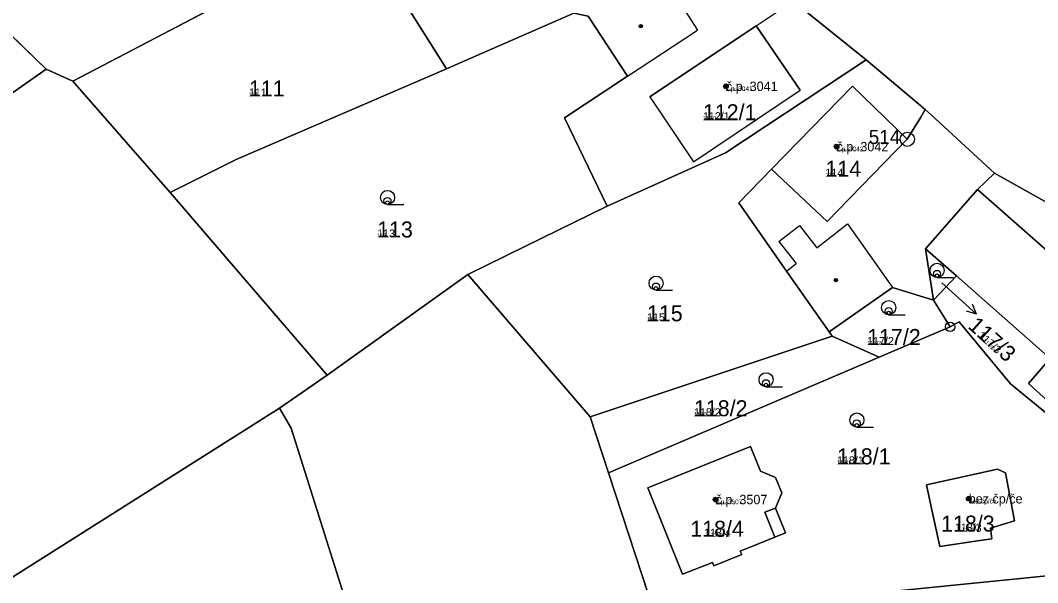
# Model space of a CAD drawing. Extents: x -759873 to -758487, y -975024 to -973516.
# Drawn here: x -759433 to -759325, y -974336.8 to -974277 of the extents above; entities that cross this region are included whole.
import ezdxf

# ---------------------------------------------------------------- set-up
doc = ezdxf.new("R2010")
doc.units = 0
for name, color, linetype in [('KAT_02_hranice parcel', 7, 'Continuous'), ('KAT_03_1000_st čísla parcelní', 7, 'Continuous'), ('KAT_03_1000_čísla parcelní', 7, 'Continuous'), ('KAT_03_1000_čísla popisná', 7, 'Continuous'), ('KAT_03_250_st čísla parcelní', 7, 'Continuous'), ('KAT_03_250_čísla parcelní', 7, 'Continuous'), ('KAT_03_250_čísla popisná', 7, 'Continuous'), ('KAT_03_500_st čísla parcelní', 7, 'Continuous'), ('KAT_03_500_čísla parcelní', 7, 'Continuous'), ('KAT_03_500_čísla popisná', 7, 'Continuous'), ('KAT_04_vnitřní kresba', 7, 'Continuous'), ('KAT_05_1000_značky kultur', 7, 'Continuous'), ('KAT_05_250_značky kultur', 7, 'Continuous'), ('KAT_05_500_značky kultur', 7, 'Continuous'), ('KAT_07_1000_značky budov', 7, 'Continuous'), ('KAT_07_250_značky budov', 7, 'Continuous'), ('KAT_07_500_značky budov', 7, 'Continuous'), ('KAT_11_značky bodu BP', 7, 'Continuous'), ('KAT_12_pomocná šipka', 7, 'Continuous'), ('KAT_14_plocha_budovy', 7, 'Continuous'), ('KAT_14_plocha_pozemek', 7, 'Continuous')]:
    doc.layers.add(name, color=color, linetype=linetype)

msp = doc.modelspace()

# ---------------------------------------------------------------- linework, layer by layer
at = {"layer": 'KAT_02_hranice parcel'}
for p, q in [((-759448.76, -974264.33), (-759430.3, -974282.17)), ((-759427.48, -974283.47), (-759408.33, -974273.42)), ((-759343.18, -974281.19), (-759336.89, -974286.48)), ((-759430.3, -974282.17), (-759427.48, -974283.47)), ((-759427.48, -974283.47), (-759417.12, -974295.3)), ((-759417.12, -974295.3), (-759400.45, -974314.69)), ((-759336.02, -974306.73), (-759336.88, -974301.27)), ((-759336.88, -974301.27), (-759333.59, -974304.16)), ((-759400.45, -974314.69), (-759385.51, -974304.02)), ((-759385.51, -974304.02), (-759372.49, -974319.15)), ((-759333.59, -974304.16), (-759336.02, -974306.73)), ((-759336.02, -974306.73), (-759334.26, -974309.56)), ((-759341.8, -974312.79), (-759334.26, -974309.56)), ((-759372.49, -974319.15), (-759346.77, -974310.56)), ((-759346.77, -974310.56), (-759347.1, -974310.09)), ((-759346.77, -974310.56), (-759341.8, -974312.79)), ((-759341.8, -974312.79), (-759370.55, -974325.1)), ((-759400.45, -974314.69), (-759405.51, -974318.2)), ((-759372.49, -974319.15), (-759370.55, -974325.1)), ((-759370.55, -974325.1), (-759365.6, -974340.22))]:
    msp.add_line(p, q, dxfattribs=at)
for points in [[(-759394.98, -974264.51), (-759391.21, -974270.57), (-759393.71, -974272.68), (-759387.77, -974282.14)], [(-759357.36, -974269.77), (-759350.93, -974274.95), (-759343.18, -974281.19)], [(-759387.77, -974282.14), (-759384.06, -974280.53), (-759374.24, -974276.25)], [(-759374.24, -974276.25), (-759372.72, -974276.55), (-759368.52, -974282.94), (-759375.24, -974287.36), (-759370.69, -974296.74)], [(-759370.69, -974296.74), (-759358.13, -974291.06), (-759343.18, -974281.19)], [(-759430.3, -974282.17), (-759446.67, -974293.65), (-759447.61, -974294.52)], [(-759417.12, -974295.3), (-759410.1, -974291.79), (-759387.77, -974282.14)], [(-759336.89, -974286.48), (-759337.38, -974287.29), (-759338.8, -974289.64), (-759344.61, -974283.98), (-759353.22, -974292.82), (-759356.71, -974296.4), (-759351.63, -974303.64), (-759347.1, -974310.09)], [(-759336.89, -974286.48), (-759336.26, -974287.05), (-759332.18, -974290.8), (-759329.53, -974293.23)], [(-759336.88, -974301.27), (-759331.35, -974294.99), (-759329.53, -974293.23)], [(-759329.53, -974293.23), (-759315.21, -974301.29), (-759307.1, -974307.3)], [(-759385.51, -974304.02), (-759379.45, -974301.04), (-759370.69, -974296.74)], [(-759333.59, -974304.16), (-759323.61, -974312.95), (-759325.93, -974315.59), (-759321.54, -974319.59), (-759320.56, -974318.47), (-759318.08, -974320.75), (-759316.58, -974319.13), (-759316.44, -974319.26), (-759310.91, -974312.97), (-759310.13, -974312.32), (-759308.53, -974310.67), (-759305.66, -974311.13)], [(-759347.1, -974310.09), (-759340.39, -974305.39), (-759336.02, -974306.73)], [(-759334.26, -974309.56), (-759333.29, -974309.02), (-759327.83, -974315.63), (-759319.42, -974322.54), (-759315.36, -974324.65), (-759303.06, -974322.52)], [(-759405.51, -974318.2), (-759448.08, -974345.12), (-759474.9, -974360.23), (-759479.3, -974362.15)], [(-759405.51, -974318.2), (-759404.28, -974320.35), (-759395.68, -974347.5), (-759391.56, -974372.71), (-759387.93, -974386.9)], [(-759355.47, -974322.28), (-759354.41, -974324.92), (-759352.81, -974325.59), (-759352.15, -974327.2), (-759352.81, -974328.84), (-759351.76, -974331.47), (-759352.87, -974331.93), (-759356.55, -974333.4), (-759356.39, -974333.78), (-759359.35, -974334.97), (-759359.5, -974334.6), (-759362.68, -974335.87), (-759366.38, -974326.68), (-759355.47, -974322.28)], [(-759336.75, -974326.35), (-759329.22, -974324.69), (-759328.37, -974325.1), (-759327.41, -974330.19), (-759329.98, -974330.98), (-759329.83, -974332.08), (-759331.09, -974332.27), (-759335.33, -974332.93), (-759336.38, -974328.2), (-759336.75, -974326.35)], [(-759365.6, -974340.22), (-759303.52, -974333.97), (-759303.17, -974335.46), (-759301.15, -974335.03)]]:
    msp.add_lwpolyline(points, dxfattribs=at)
at = {"layer": 'KAT_03_1000_čísla popisná'}
for centre in [(-759358.08, -974284.01), (-759346.32, -974290.42), (-759359.17, -974327.92), (-759332.28, -974327.84)]:
    msp.add_circle(centre, 0.25, dxfattribs=at)
at = {"layer": 'KAT_03_250_čísla popisná'}
for centre in [(-759358.08, -974284.01), (-759346.32, -974290.42), (-759359.17, -974327.92), (-759332.28, -974327.84)]:
    msp.add_circle(centre, 0.0625, dxfattribs=at)
at = {"layer": 'KAT_03_500_čísla popisná'}
for centre in [(-759358.08, -974284.01), (-759346.32, -974290.42), (-759359.17, -974327.92), (-759332.28, -974327.84)]:
    msp.add_circle(centre, 0.125, dxfattribs=at)
at = {"layer": 'KAT_04_vnitřní kresba'}
for p, q in [((-759363.73, -974273.94), (-759361.08, -974278.05)), ((-759354.87, -974277.58), (-759350.93, -974274.95)), ((-759368.52, -974282.94), (-759361.08, -974278.05)), ((-759366.16, -974285.12), (-759354.87, -974277.58)), ((-759354.87, -974277.58), (-759350.19, -974284.43)), ((-759361.52, -974292.03), (-759350.19, -974284.43)), ((-759366.16, -974285.12), (-759361.52, -974292.03)), ((-759347.32, -974298.39), (-759338.8, -974289.64)), ((-759353.22, -974292.82), (-759347.32, -974298.39)), ((-759331.35, -974294.99), (-759310.91, -974312.97)), ((-759352.44, -974300.51), (-759350.25, -974298.81)), ((-759350.25, -974298.81), (-759348.42, -974301.17)), ((-759348.42, -974301.17), (-759345.14, -974298.62)), ((-759345.14, -974298.62), (-759340.39, -974305.39)), ((-759352.44, -974300.51), (-759350.61, -974302.85)), ((-759351.63, -974303.64), (-759350.61, -974302.85)), ((-759352.81, -974328.84), (-759353.95, -974329.27)), ((-759353.95, -974329.27), (-759352.87, -974331.93))]:
    msp.add_line(p, q, dxfattribs=at)
at = {"layer": 'KAT_05_1000_značky kultur'}
for p, q in [((-759394.03, -974296.57), (-759392.28, -974296.57)), ((-759335.64, -974304.32), (-759333.89, -974304.32)), ((-759365.49, -974305.67), (-759363.74, -974305.67)), ((-759340.78, -974308.28), (-759339.03, -974308.28)), ((-759353.81, -974315.94), (-759352.06, -974315.94)), ((-759344.16, -974320.22), (-759342.41, -974320.22))]:
    msp.add_line(p, q, dxfattribs=at)
for centre in [(-759394.03, -974295.82), (-759335.64, -974303.57), (-759365.49, -974304.92), (-759340.78, -974307.53), (-759353.81, -974315.19), (-759344.16, -974319.47)]:
    msp.add_circle(centre, 0.75, dxfattribs=at)
at = {"layer": 'KAT_05_250_značky kultur'}
for p, q in [((-759394.04, -974296.57), (-759393.6, -974296.57)), ((-759335.65, -974304.32), (-759335.21, -974304.32)), ((-759365.5, -974305.67), (-759365.06, -974305.67)), ((-759340.79, -974308.28), (-759340.35, -974308.28)), ((-759353.82, -974315.94), (-759353.38, -974315.94)), ((-759344.17, -974320.22), (-759343.73, -974320.22))]:
    msp.add_line(p, q, dxfattribs=at)
for centre in [(-759394.04, -974296.38), (-759335.65, -974304.13), (-759365.5, -974305.48), (-759340.79, -974308.09), (-759353.82, -974315.75), (-759344.17, -974320.03)]:
    msp.add_circle(centre, 0.187, dxfattribs=at)
at = {"layer": 'KAT_05_500_značky kultur'}
for p, q in [((-759394.04, -974296.57), (-759393.16, -974296.57)), ((-759335.65, -974304.32), (-759334.77, -974304.32)), ((-759365.5, -974305.67), (-759364.62, -974305.67)), ((-759340.79, -974308.28), (-759339.91, -974308.28)), ((-759353.82, -974315.94), (-759352.94, -974315.94)), ((-759344.17, -974320.22), (-759343.29, -974320.22))]:
    msp.add_line(p, q, dxfattribs=at)
for centre in [(-759394.04, -974296.19), (-759335.65, -974303.94), (-759365.5, -974305.29), (-759340.79, -974307.9), (-759353.82, -974315.56), (-759344.17, -974319.84)]:
    msp.add_circle(centre, 0.375, dxfattribs=at)
at = {"layer": 'KAT_07_1000_značky budov'}
for centre in [(-759367.13, -974277.62), (-759358.09, -974284.01), (-759346.33, -974290.42), (-759346.39, -974304.6), (-759359.18, -974327.92), (-759332.29, -974327.84)]:
    msp.add_circle(centre, 0.175, dxfattribs=at)
at = {"layer": 'KAT_07_250_značky budov'}
for centre in [(-759367.12, -974277.62), (-759358.08, -974284.01), (-759346.32, -974290.42), (-759346.38, -974304.6), (-759359.17, -974327.92), (-759332.28, -974327.84)]:
    msp.add_circle(centre, 0.0437, dxfattribs=at)
at = {"layer": 'KAT_07_500_značky budov'}
for centre in [(-759367.12, -974277.62), (-759358.08, -974284.01), (-759346.32, -974290.42), (-759346.38, -974304.6), (-759359.17, -974327.92), (-759332.28, -974327.84)]:
    msp.add_circle(centre, 0.0875, dxfattribs=at)
at = {"layer": 'KAT_11_značky bodu BP'}
for centre, radius in [((-759338.8, -974289.64), 0.75), ((-759338.8, -974289.64), 0.03), ((-759334.26, -974309.56), 0.5), ((-759334.26, -974309.56), 0.0303)]:
    msp.add_circle(centre, radius, dxfattribs=at)
at = {"layer": 'KAT_12_pomocná šipka'}
for p, q in [((-759335.12, -974304.9), (-759333.68, -974306.2)), ((-759333.68, -974306.2), (-759331.45, -974308.21)), ((-759331.45, -974308.21), (-759331.86, -974307.17)), ((-759331.45, -974308.21), (-759332.53, -974307.91))]:
    msp.add_line(p, q, dxfattribs=at)
at = {"layer": 'KAT_14_plocha_budovy'}
for points in [[(-759366.16, -974285.12), (-759361.52, -974292.03), (-759350.19, -974284.43), (-759354.87, -974277.58)], [(-759353.22, -974292.82), (-759347.32, -974298.39), (-759338.8, -974289.64), (-759344.61, -974283.98)], [(-759316.58, -974319.13), (-759316.44, -974319.26), (-759310.91, -974312.97), (-759331.35, -974294.99), (-759336.88, -974301.27), (-759333.59, -974304.16), (-759323.61, -974312.95), (-759320.76, -974315.46), (-759319.15, -974316.87)], [(-759352.15, -974327.2), (-759352.81, -974325.59), (-759354.41, -974324.92), (-759355.47, -974322.28), (-759366.38, -974326.68), (-759362.68, -974335.87), (-759359.5, -974334.6), (-759359.35, -974334.97), (-759356.39, -974333.78), (-759356.55, -974333.4), (-759352.87, -974331.93), (-759353.95, -974329.27), (-759352.81, -974328.84)], [(-759331.09, -974332.27), (-759329.83, -974332.08), (-759329.98, -974330.98), (-759327.41, -974330.19), (-759328.37, -974325.1), (-759329.22, -974324.69), (-759336.75, -974326.35), (-759336.38, -974328.2), (-759335.33, -974332.93)]]:
    msp.add_lwpolyline(points, close=True, dxfattribs=at)
at = {"layer": 'KAT_14_plocha_pozemek'}
for points in [[(-759453.16, -974219.06), (-759423.45, -974241.84), (-759404.76, -974248.21), (-759382.57, -974256.23), (-759367.9, -974261.65), (-759360.4, -974267.32), (-759357.36, -974269.77), (-759350.93, -974274.95), (-759343.18, -974281.19), (-759336.89, -974286.48), (-759336.26, -974287.05), (-759332.18, -974290.8), (-759329.53, -974293.23), (-759315.21, -974301.29)], [(-759364.28, -974508.82), (-759380.34, -974471.16), (-759391.07, -974470.08), (-759404.65, -974468.71), (-759419.87, -974417.67), (-759384.57, -974412.22), (-759387.55, -974403.62), (-759390.61, -974387.43), (-759387.93, -974386.9), (-759391.56, -974372.71), (-759395.68, -974347.5), (-759404.28, -974320.35), (-759405.51, -974318.2), (-759448.08, -974345.12), (-759474.9, -974360.23), (-759479.3, -974362.15), (-759507.25, -974381.64), (-759510.36, -974386.54), (-759513.7, -974388.36), (-759504.64, -974393.1), (-759481.61, -974430.04), (-759469.74, -974487.16)]]:
    msp.add_lwpolyline(points, dxfattribs=at)
for points in [[(-759430.3, -974282.17), (-759427.48, -974283.47), (-759408.33, -974273.42), (-759409.03, -974272.84), (-759413.32, -974266.17), (-759417.89, -974269.62), (-759421.73, -974265.62), (-759427.28, -974259.86), (-759421.79, -974253.98), (-759425.09, -974250.16), (-759428.09, -974247.17), (-759433.37, -974251.51), (-759448.76, -974264.33)], [(-759391.21, -974270.57), (-759393.71, -974272.68), (-759387.77, -974282.14), (-759384.06, -974280.53), (-759374.24, -974276.25), (-759375.98, -974273.51), (-759379.41, -974275.68), (-759382.09, -974271.34), (-759380.39, -974270.29), (-759384.18, -974264.92), (-759382.57, -974256.23), (-759394.98, -974264.51)], [(-759430.3, -974282.17), (-759448.76, -974264.33), (-759462.98, -974273.82), (-759447.61, -974294.52), (-759446.67, -974293.65)], [(-759387.77, -974282.14), (-759393.71, -974272.68), (-759391.21, -974270.57), (-759394.98, -974264.51), (-759408.33, -974273.42), (-759427.48, -974283.47), (-759417.12, -974295.3), (-759410.1, -974291.79)], [(-759343.18, -974281.19), (-759350.93, -974274.95), (-759357.36, -974269.77), (-759358.53, -974270.53), (-759363.73, -974273.94), (-759365.27, -974271.66), (-759365.72, -974270.85), (-759374.24, -974276.25), (-759372.72, -974276.55), (-759368.52, -974282.94), (-759375.24, -974287.36), (-759370.69, -974296.74), (-759358.13, -974291.06)], [(-759400.45, -974314.69), (-759385.51, -974304.02), (-759379.45, -974301.04), (-759370.69, -974296.74), (-759375.24, -974287.36), (-759368.52, -974282.94), (-759372.72, -974276.55), (-759374.24, -974276.25), (-759384.06, -974280.53), (-759387.77, -974282.14), (-759410.1, -974291.79), (-759417.12, -974295.3)], [(-759346.77, -974310.56), (-759347.1, -974310.09), (-759351.63, -974303.64), (-759356.71, -974296.4), (-759353.22, -974292.82), (-759344.61, -974283.98), (-759338.8, -974289.64), (-759337.38, -974287.29), (-759336.89, -974286.48), (-759343.18, -974281.19), (-759358.13, -974291.06), (-759370.69, -974296.74), (-759379.45, -974301.04), (-759385.51, -974304.02), (-759372.49, -974319.15)], [(-759457.67, -974303.85), (-759480.96, -974353.46), (-759480.56, -974355.56), (-759479.3, -974362.15), (-759474.9, -974360.23), (-759448.08, -974345.12), (-759405.51, -974318.2), (-759400.45, -974314.69), (-759417.12, -974295.3), (-759427.48, -974283.47), (-759430.3, -974282.17), (-759446.67, -974293.65), (-759447.61, -974294.52)], [(-759331.35, -974294.99), (-759329.53, -974293.23), (-759332.18, -974290.8), (-759336.26, -974287.05), (-759336.89, -974286.48), (-759337.38, -974287.29), (-759338.8, -974289.64), (-759344.61, -974283.98), (-759353.22, -974292.82), (-759356.71, -974296.4), (-759351.63, -974303.64), (-759347.1, -974310.09), (-759340.39, -974305.39), (-759336.02, -974306.73), (-759336.88, -974301.27)], [(-759323.61, -974312.95), (-759325.93, -974315.59), (-759321.54, -974319.59), (-759320.56, -974318.47), (-759318.08, -974320.75), (-759316.58, -974319.13), (-759316.44, -974319.26), (-759310.91, -974312.97), (-759310.13, -974312.32), (-759308.53, -974310.67), (-759305.66, -974311.13), (-759305.93, -974310.02), (-759307.1, -974307.3), (-759315.21, -974301.29), (-759329.53, -974293.23), (-759331.35, -974294.99), (-759336.88, -974301.27), (-759333.59, -974304.16)], [(-759336.88, -974301.27), (-759336.02, -974306.73), (-759333.59, -974304.16)], [(-759395.68, -974347.5), (-759391.56, -974372.71), (-759387.93, -974386.9), (-759369.6, -974385.4), (-759379.01, -974362.91), (-759386.64, -974364.67), (-759388.26, -974356.93), (-759379.94, -974355.23), (-759379.91, -974355.33), (-759373.65, -974353.89), (-759371.4, -974353.38), (-759372.82, -974347.51), (-759371.12, -974347.11), (-759371.94, -974343.56), (-759366.99, -974342.39), (-759364.94, -974342.25), (-759365.6, -974340.22), (-759370.55, -974325.1), (-759372.49, -974319.15), (-759385.51, -974304.02), (-759400.45, -974314.69), (-759405.51, -974318.2), (-759404.28, -974320.35)], [(-759334.26, -974309.56), (-759333.29, -974309.02), (-759327.83, -974315.63), (-759319.42, -974322.54), (-759315.36, -974324.65), (-759303.06, -974322.52), (-759303.19, -974321.42), (-759305.66, -974311.13), (-759308.53, -974310.67), (-759310.13, -974312.32), (-759310.91, -974312.97), (-759316.44, -974319.26), (-759316.58, -974319.13), (-759318.08, -974320.75), (-759320.56, -974318.47), (-759321.54, -974319.59), (-759325.93, -974315.59), (-759323.61, -974312.95), (-759333.59, -974304.16), (-759336.02, -974306.73)], [(-759341.8, -974312.79), (-759334.26, -974309.56), (-759336.02, -974306.73), (-759340.39, -974305.39), (-759347.1, -974310.09), (-759346.77, -974310.56)], [(-759301.15, -974335.03), (-759301.4, -974333.76), (-759302.32, -974328.54), (-759303.06, -974322.52), (-759315.36, -974324.65), (-759319.42, -974322.54), (-759327.83, -974315.63), (-759333.29, -974309.02), (-759334.26, -974309.56), (-759341.8, -974312.79), (-759370.55, -974325.1), (-759365.6, -974340.22), (-759303.52, -974333.97), (-759303.17, -974335.46)], [(-759370.55, -974325.1), (-759341.8, -974312.79), (-759346.77, -974310.56), (-759372.49, -974319.15)], [(-759355.47, -974322.28), (-759354.41, -974324.92), (-759352.81, -974325.59), (-759352.15, -974327.2), (-759352.81, -974328.84), (-759351.76, -974331.47), (-759352.87, -974331.93), (-759356.55, -974333.4), (-759356.39, -974333.78), (-759359.35, -974334.97), (-759359.5, -974334.6), (-759362.68, -974335.87), (-759366.38, -974326.68)], [(-759355.47, -974322.28), (-759366.38, -974326.68), (-759362.68, -974335.87), (-759359.5, -974334.6), (-759359.35, -974334.97), (-759356.39, -974333.78), (-759356.55, -974333.4), (-759352.87, -974331.93), (-759351.76, -974331.47), (-759352.81, -974328.84), (-759352.15, -974327.2), (-759352.81, -974325.59), (-759354.41, -974324.92)], [(-759336.75, -974326.35), (-759329.22, -974324.69), (-759328.37, -974325.1), (-759327.41, -974330.19), (-759329.98, -974330.98), (-759329.83, -974332.08), (-759331.09, -974332.27), (-759335.33, -974332.93), (-759336.38, -974328.2)], [(-759336.75, -974326.35), (-759336.38, -974328.2), (-759335.33, -974332.93), (-759331.09, -974332.27), (-759329.83, -974332.08), (-759329.98, -974330.98), (-759327.41, -974330.19), (-759328.37, -974325.1), (-759329.22, -974324.69)], [(-759300.63, -974337.72), (-759301.15, -974335.03), (-759303.17, -974335.46), (-759303.52, -974333.97), (-759365.6, -974340.22), (-759364.94, -974342.25), (-759361.9, -974352.95), (-759318.86, -974347.71), (-759317.05, -974345.95), (-759299.79, -974343.91)]]:
    msp.add_lwpolyline(points, close=True, dxfattribs=at)

# ---------------------------------------------------------------- texts
at = {"layer": 'KAT_03_1000_st čísla parcelní'}
for s, p in [('112/1', (-759360.52, -974287.61)), ('114', (-759347.5, -974293.62)), ('118/4', (-759361.86, -974331.88)), ('118/3', (-759335.21, -974331.33))]:
    msp.add_text(s, height=1.7, dxfattribs=at).set_placement(p)
at = {"layer": 'KAT_03_1000_čísla parcelní'}
for s, p in [('111', (-759408.76, -974285.09)), ('113', (-759395.13, -974300.07)), ('115', (-759366.46, -974308.98)), ('117/2', (-759343.07, -974311.5)), ('118/2', (-759361.47, -974319.07)), ('118/1', (-759346.27, -974324.18))]:
    msp.add_text(s, height=1.7, dxfattribs=at).set_placement(p)
msp.add_text('117/3', height=1.7, rotation=318, dxfattribs=at).set_placement((-759332.47, -974309.61))
at = {"layer": 'KAT_03_1000_čísla popisná'}
for s, p in [('č.p. 3041', (-759358.08, -974284.51)), ('č.p. 3042', (-759346.32, -974290.92)), ('č.p. 3507', (-759359.17, -974328.42)), ('bez čp/če', (-759332.28, -974328.34))]:
    msp.add_text(s, height=1, dxfattribs=at).set_placement(p)
at = {"layer": 'KAT_03_250_st čísla parcelní'}
for s, p in [('112/1', (-759360.52, -974287.61)), ('114', (-759347.5, -974293.62)), ('118/4', (-759359.68, -974331.88)), ('118/3', (-759333.03, -974331.33))]:
    msp.add_text(s, height=0.425, dxfattribs=at).set_placement(p)
at = {"layer": 'KAT_03_250_čísla parcelní'}
for s, p in [('111', (-759408.76, -974285.09)), ('113', (-759395.13, -974300.07)), ('115', (-759366.46, -974308.98)), ('117/2', (-759343.07, -974311.5)), ('118/2', (-759361.47, -974319.07)), ('118/1', (-759346.27, -974324.18))]:
    msp.add_text(s, height=0.425, dxfattribs=at).set_placement(p)
msp.add_text('117/3', height=0.425, rotation=318, dxfattribs=at).set_placement((-759330.84, -974311.08))
at = {"layer": 'KAT_03_250_čísla popisná'}
for s, p in [('č.p. 3041', (-759358.08, -974284.51)), ('č.p. 3042', (-759346.32, -974290.92)), ('č.p. 3507', (-759359.17, -974328.42)), ('bez čp/če', (-759332.28, -974328.34))]:
    msp.add_text(s, height=0.25, dxfattribs=at).set_placement(p)
at = {"layer": 'KAT_03_500_st čísla parcelní'}
for s, p in [('112/1', (-759360.52, -974287.61)), ('114', (-759347.5, -974293.62)), ('118/3', (-759333.75, -974331.33)), ('118/4', (-759360.41, -974331.88))]:
    msp.add_text(s, height=0.85, dxfattribs=at).set_placement(p)
at = {"layer": 'KAT_03_500_čísla parcelní'}
for s, p in [('111', (-759408.76, -974285.09)), ('113', (-759395.13, -974300.07)), ('115', (-759366.46, -974308.98)), ('117/2', (-759343.07, -974311.5)), ('118/2', (-759361.47, -974319.07)), ('118/1', (-759346.27, -974324.18))]:
    msp.add_text(s, height=0.85, dxfattribs=at).set_placement(p)
msp.add_text('117/3', height=0.85, rotation=318, dxfattribs=at).set_placement((-759331.39, -974310.59))
at = {"layer": 'KAT_03_500_čísla popisná'}
for s, p in [('č.p. 3041', (-759358.08, -974284.51)), ('č.p. 3042', (-759346.32, -974290.92)), ('č.p. 3507', (-759359.17, -974328.42)), ('bez čp/če', (-759332.28, -974328.34))]:
    msp.add_text(s, height=0.5, dxfattribs=at).set_placement(p)
at = {"layer": 'KAT_11_značky bodu BP'}
msp.add_text('514', height=1.5, dxfattribs=at).set_placement((-759342.9, -974290.14))

doc.saveas('drawing.dxf')
